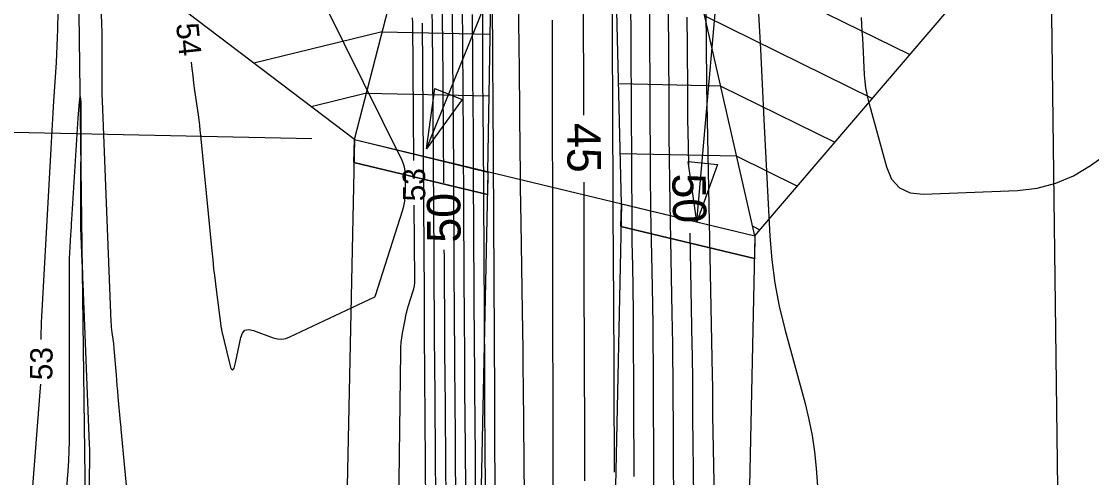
# Model space of a CAD drawing. Extents: x 2384780 to 2405861, y 547869 to 573706.
# Drawn here: x 2395681.9 to 2395777.6, y 554199.5 to 554240.4 of the extents above; entities that cross this region are included whole.
import ezdxf

# ---------------------------------------------------------------- set-up
doc = ezdxf.new("R2010")
doc.units = 0
for name, color, linetype in [('Old_Level_23', 7, 'Continuous'), ('Old_Level_6', 7, 'Continuous'), ('Old_Level_60', 7, 'Continuous'), ('Old_Level_61', 7, 'Continuous'), ('Old_Level_63', 7, 'Continuous'), ('Prop Buffer Zone 1', 7, 'Continuous')]:
    doc.layers.add(name, color=color, linetype=linetype)

msp = doc.modelspace()

# ---------------------------------------------------------------- linework, layer by layer
at = {"layer": 'Old_Level_23'}
msp.add_line((2395707.87325, 554229.86725), (2395672.62425, 554230.61075), dxfattribs=at)
for points in [[(2395742.324, 554222.4285), (2395749.74525, 554306.97425), (2395749.914, 554314.9725)], [(2395718.13025, 554228.9635), (2395749.74525, 554306.97425)]]:
    msp.add_lwpolyline(points, dxfattribs=at)
for points in [[(2395721.322, 554233.372), (2395718.13025, 554228.9635), (2395718.87225, 554234.35525)], [(2395744.1705, 554227.5485), (2395742.324, 554222.4285), (2395741.544, 554227.815)]]:
    msp.add_lwpolyline(points, close=True, dxfattribs=at)
at = {"layer": 'Old_Level_6'}
for p, q in [((2395711.69675, 554229.7865), (2395724.48125, 554279.52825)), ((2395723.63825, 554226.88475), (2395724.48125, 554279.52825)), ((2395747.52325, 554221.17925), (2395734.24875, 554279.32225)), ((2395735.581, 554224.0485), (2395734.24875, 554279.32225)), ((2395747.52325, 554221.17925), (2395770.0845, 554247.559)), ((2395741.59625, 554247.1395), (2395761.392, 554237.39525)), ((2395711.69675, 554229.7865), (2395690.039, 554246.247)), ((2395743.02975, 554240.861), (2395758.03775, 554233.47325)), ((2395714.179, 554239.44475), (2395702.697, 554236.6265)), ((2395714.179, 554239.44475), (2395723.836, 554239.241)), ((2395712.76675, 554233.94975), (2395707.81775, 554232.73475)), ((2395712.76675, 554233.94975), (2395723.74775, 554233.718)), ((2395744.46325, 554234.58225), (2395735.3225, 554234.775)), ((2395744.46325, 554234.58225), (2395754.6835, 554229.5515)), ((2395711.6968, 554229.78659), (2395702.13538, 553776.5459)), ((2395711.69675, 554229.7865), (2395747.52325, 554221.17925)), ((2395745.89675, 554228.30375), (2395735.47325, 554228.5235)), ((2395745.89675, 554228.30375), (2395751.3295, 554225.6295)), ((2395711.6535, 554227.73975), (2395723.59575, 554224.87075)), ((2395723.63825, 554226.88475), (2395714.41986, 553789.90496)), ((2395735.58108, 554224.04839), (2395726.70435, 553803.26406)), ((2395735.538, 554222.00175), (2395747.48, 554219.1325)), ((2395747.33, 554222.02525), (2395747.97525, 554221.70775)), ((2395747.52323, 554221.17926), (2395738.98884, 553816.62315))]:
    msp.add_line(p, q, dxfattribs=at)
for points in [[(2395723.59575, 554224.87075), (2395711.6535, 554227.73975), (2395711.69675, 554229.7865), (2395723.63825, 554226.88475)], [(2395735.538, 554222.00175), (2395735.581, 554224.0485), (2395747.52325, 554221.17925), (2395747.48, 554219.1325)]]:
    msp.add_lwpolyline(points, close=True, dxfattribs=at)
at = {"layer": 'Old_Level_60'}
for points in [[(2395719.03375, 554188.85875), (2395718.87325, 554210.411), (2395718.86675, 554211.29675), (2395718.86075, 554212.18275), (2395718.85525, 554213.0685), (2395718.85, 554213.9545), (2395718.834, 554216.84825), (2395718.8305, 554217.4685), (2395718.82675, 554218.0885), (2395718.8225, 554218.70875), (2395718.818, 554219.32875), (2395718.664, 554240.134), (2395718.657, 554241.09125), (2395718.65075, 554242.0485), (2395718.64475, 554243.0055), (2395718.639, 554243.96275), (2395718.62175, 554247.0895), (2395718.61775, 554247.7595), (2395718.61375, 554248.4295), (2395718.60925, 554249.0995), (2395718.6045, 554249.7695), (2395718.478, 554266.94775)], [(2395742.6575, 554264.54775), (2395742.659, 554264.4315), (2395742.66575, 554264.05725), (2395743.15125, 554239.086), (2395743.15925, 554238.63675), (2395743.1655, 554238.1875), (2395743.17, 554237.7385), (2395743.173, 554237.28925), (2395743.17975, 554235.8215), (2395743.18175, 554235.507), (2395743.185, 554235.19275), (2395743.1895, 554234.87825), (2395743.195, 554234.56375), (2395743.70625, 554208.715), (2395743.7125, 554208.3555), (2395743.71775, 554207.99625), (2395743.72125, 554207.63675), (2395743.72375, 554207.2775), (2395743.729, 554206.10325), (2395743.73075, 554205.85175), (2395743.73325, 554205.6), (2395743.737, 554205.3485), (2395743.7415, 554205.097), (2395744.28025, 554178.324)], [(2395720.32775, 554259.93025), (2395720.34525, 554257.55625), (2395720.35975, 554255.54075), (2395720.373, 554253.525), (2395720.38575, 554251.5095), (2395720.39725, 554249.49375), (2395720.434, 554242.9095), (2395720.44225, 554241.4985), (2395720.451, 554240.0875), (2395720.4605, 554238.6765), (2395720.4705, 554237.26575), (2395720.54425, 554227.3035), (2395720.5585, 554225.32525), (2395720.57175, 554223.34675), (2395720.58425, 554221.3685), (2395720.5955, 554219.39), (2395720.6315, 554212.92725), (2395720.6395, 554211.5425), (2395720.648, 554210.1575), (2395720.6575, 554208.77275), (2395720.66725, 554207.38775), (2395720.7445, 554197.034)], [(2395723.023, 554259.90775), (2395723.1395, 554238.91975), (2395723.14475, 554238.033), (2395723.15025, 554237.14625), (2395723.15625, 554236.25925), (2395723.1625, 554235.3725), (2395723.184, 554232.47575), (2395723.1885, 554231.855), (2395723.19275, 554231.23425), (2395723.1965, 554230.6135), (2395723.20025, 554229.99275), (2395723.31725, 554208.8645), (2395723.32225, 554207.99225), (2395723.32775, 554207.12), (2395723.33375, 554206.2475), (2395723.34, 554205.37525), (2395723.36125, 554202.52575), (2395723.3655, 554201.91525), (2395723.36975, 554201.3045), (2395723.3735, 554200.694), (2395723.377, 554200.08325), (2395723.47325, 554182.65425)], [(2395734.9705, 554200.0275), (2395734.89525, 554216.42075), (2395734.8945, 554216.547), (2395734.89325, 554216.6735), (2395734.89125, 554216.8), (2395734.889, 554216.92625), (2395734.881, 554217.33925), (2395734.87925, 554217.42775), (2395734.878, 554217.51625), (2395734.87725, 554217.60475), (2395734.8765, 554217.69325), (2395734.74325, 554246.36575)], [(2395747.624, 554245.55975), (2395747.69375, 554244.19525), (2395747.8545, 554241.047), (2395748.0155, 554237.89875), (2395748.17625, 554234.7505), (2395748.33725, 554231.60225), (2395748.87225, 554221.132), (2395749.036, 554219.03025), (2395749.31125, 554216.946), (2395749.698, 554214.87975), (2395750.19625, 554212.83125), (2395752.006, 554206.1685), (2395752.35875, 554204.73475), (2395752.64175, 554203.289), (2395752.85475, 554201.8315), (2395752.99775, 554200.362), (2395753.50125, 554193.49125)], [(2395683.676, 554211.8885), (2395683.67575, 554212.0535), (2395683.6785, 554212.5195), (2395683.6875, 554212.985), (2395683.70325, 554213.45075), (2395683.7255, 554213.916), (2395684.55475, 554228.994), (2395684.61425, 554230.0535), (2395684.67575, 554231.113), (2395684.73975, 554232.17225), (2395684.806, 554233.2315), (2395685.026, 554236.69125), (2395685.06925, 554237.43275), (2395685.105, 554238.17475), (2395685.133, 554238.917), (2395685.15325, 554239.6595), (2395685.22575, 554242.91275)], [(2395736.72975, 554199.614), (2395736.66775, 554213.10375), (2395736.66175, 554214.02075), (2395736.6525, 554214.938), (2395736.6395, 554215.855), (2395736.623, 554216.772), (2395736.56375, 554219.76775), (2395736.5525, 554220.4095), (2395736.54325, 554221.0515), (2395736.53675, 554221.6935), (2395736.5325, 554222.3355), (2395736.43575, 554243.13275)], [(2395688.99475, 554242.372), (2395689.0695, 554240.01725), (2395689.083, 554239.5125), (2395689.092, 554239.00775), (2395689.0965, 554238.503), (2395689.09625, 554237.99825), (2395689.08325, 554235.452), (2395689.0835, 554234.9065), (2395689.09, 554234.361), (2395689.10225, 554233.81575), (2395689.121, 554233.2705), (2395689.9055, 554213.48925), (2395689.91825, 554213.2455), (2395689.93725, 554213.00225), (2395689.9625, 554212.75975), (2395689.99375, 554212.51775), (2395690.10625, 554211.72775), (2395690.129, 554211.5585), (2395690.14925, 554211.38875), (2395690.16675, 554211.21875), (2395690.18175, 554211.0485), (2395690.366, 554208.73825), (2395690.40625, 554208.24325), (2395690.448, 554207.74825), (2395690.491, 554207.2535), (2395690.5355, 554206.759), (2395690.742, 554204.499), (2395690.74775, 554204.4365), (2395690.7535, 554204.37375), (2395690.7595, 554204.311), (2395690.7655, 554204.2485), (2395690.785, 554204.04375), (2395690.78925, 554204), (2395690.79325, 554203.95625), (2395690.7975, 554203.91225), (2395690.8015, 554203.8685), (2395691.43725, 554196.92975)], [(2395697.0865, 554236.7205), (2395697.1465, 554236.16375), (2395697.224, 554235.5015), (2395697.30775, 554234.83975), (2395697.398, 554234.17875), (2395697.70275, 554232.02075), (2395697.7655, 554231.558), (2395697.82325, 554231.09475), (2395697.876, 554230.63075), (2395697.92375, 554230.16625), (2395698.92775, 554219.8355), (2395699.00975, 554219.028), (2395699.09825, 554218.22125), (2395699.1935, 554217.4155), (2395699.29575, 554216.61025), (2395699.7835, 554212.8855), (2395699.7855, 554212.87), (2395699.788, 554212.8545), (2395699.7905, 554212.83925), (2395699.79325, 554212.82375), (2395699.803, 554212.7735), (2395699.805, 554212.76275), (2395699.80725, 554212.752), (2395699.8095, 554212.7415), (2395699.812, 554212.73075), (2395700.5015, 554209.78425), (2395700.647, 554209.31125), (2395700.78775, 554209.15475), (2395700.924, 554209.31525), (2395701.0555, 554209.79225), (2395701.519, 554212.06825), (2395701.66425, 554212.47375), (2395701.9015, 554212.7145), (2395702.231, 554212.79075), (2395702.6525, 554212.70225), (2395704.42125, 554212.0565), (2395704.7985, 554211.957), (2395705.172, 554211.93525), (2395705.54225, 554211.991), (2395705.90875, 554212.12475), (2395713.52675, 554215.72725), (2395713.537, 554215.73325), (2395713.545, 554215.74125), (2395713.55075, 554215.751), (2395713.554, 554215.7625), (2395713.5615, 554215.80275), (2395713.56325, 554215.8115), (2395713.56525, 554215.82), (2395713.56775, 554215.8285), (2395713.57025, 554215.83675), (2395715.989, 554223.39925), (2395716.11075, 554223.83875), (2395716.19675, 554224.28375), (2395716.24675, 554224.734), (2395716.26075, 554225.19), (2395716.2485, 554226.688), (2395716.2285, 554227.005), (2395716.1735, 554227.3135), (2395716.08325, 554227.6135), (2395715.95825, 554227.9055), (2395709.038, 554241.87225)], [(2395726.34575, 554242.45925), (2395726.37575, 554240.316), (2395726.40225, 554238.17275), (2395726.42525, 554236.0295), (2395726.49825, 554228.67125), (2395726.515, 554227.0945), (2395726.534, 554225.51775), (2395726.5555, 554223.941), (2395726.57925, 554222.3645), (2395726.7045, 554214.437), (2395726.73, 554212.738), (2395726.753, 554211.03925), (2395726.77325, 554209.3405), (2395726.791, 554207.6415), (2395726.88625, 554197.73325)], [(2395738.49325, 554198.25525), (2395738.44025, 554209.78675), (2395738.42925, 554211.4945), (2395738.41175, 554213.2025), (2395738.3875, 554214.91025), (2395738.357, 554216.61775), (2395738.24675, 554222.196), (2395738.2255, 554223.3915), (2395738.2085, 554224.587), (2395738.19625, 554225.78225), (2395738.1885, 554226.978), (2395738.12825, 554239.89975), (2395738.1175, 554241.58075)], [(2395740.2655, 554198.3425), (2395740.245, 554200.311), (2395740.232, 554202.27975), (2395740.2025, 554208.711), (2395740.1935, 554210.089), (2395740.1795, 554211.467), (2395740.16, 554212.845), (2395740.1355, 554214.22275), (2395739.94025, 554224.08825), (2395739.90425, 554226.10525), (2395739.87575, 554228.12225), (2395739.855, 554230.13925), (2395739.84175, 554232.1565), (2395739.81125, 554238.74625), (2395739.802, 554240.15825), (2395739.7875, 554241.57025)], [(2395717.00575, 554227.905), (2395716.90475, 554240.233), (2395716.87525, 554240.69675)], [(2395721.339, 554241.07675), (2395721.3515, 554239.107), (2395721.36475, 554237.1375), (2395721.37875, 554235.16775), (2395721.4265, 554228.7335), (2395721.43625, 554227.35475), (2395721.4455, 554225.976), (2395721.45425, 554224.59725), (2395721.462, 554223.2185), (2395721.518, 554213.12675), (2395721.5295, 554211.13575), (2395721.542, 554209.145), (2395721.5555, 554207.15425), (2395721.56975, 554205.16325), (2395721.61825, 554198.66)], [(2395722.23375, 554240.983), (2395722.242, 554239.55475), (2395722.25075, 554238.1265), (2395722.2605, 554236.6985), (2395722.27075, 554235.27025), (2395722.30525, 554230.60475), (2395722.3125, 554229.60475), (2395722.319, 554228.605), (2395722.32525, 554227.60525), (2395722.33125, 554226.6055), (2395722.41775, 554210.9955), (2395722.426, 554209.564), (2395722.435, 554208.1325), (2395722.4445, 554206.70075), (2395722.45475, 554205.26925), (2395722.48975, 554200.59275), (2395722.497, 554199.59075), (2395722.50375, 554198.5885)], [(2395757.042, 554240.72325), (2395757.0735, 554240.10775), (2395757.105, 554239.4925), (2395757.1365, 554238.877), (2395757.168, 554238.2615), (2395757.30525, 554235.57425), (2395757.35, 554235.00075), (2395757.425, 554234.43225), (2395757.5305, 554233.8685), (2395757.6665, 554233.3095), (2395759.28375, 554227.35475), (2395759.75225, 554226.245), (2395760.46425, 554225.46725), (2395761.42, 554225.022), (2395762.6195, 554224.90875), (2395771.013, 554225.2455), (2395772.77025, 554225.43875), (2395774.445, 554225.87425), (2395776.03725, 554226.552), (2395777.547, 554227.472), (2395794.38825, 554239.412)], [(2395718.174, 554185.3525), (2395717.9715, 554212.516), (2395717.96925, 554212.8555), (2395717.96675, 554213.19525), (2395717.96475, 554213.53475), (2395717.96275, 554213.8745), (2395717.95675, 554214.984), (2395717.95525, 554215.22175), (2395717.95375, 554215.4595), (2395717.95225, 554215.69725), (2395717.9505, 554215.935), (2395717.7705, 554240.22575)], [(2395729.4725, 554186.67875), (2395729.4595, 554209.441), (2395729.45875, 554210.1715), (2395729.4575, 554210.902), (2395729.4555, 554211.63275), (2395729.453, 554212.36325), (2395729.44375, 554214.74975), (2395729.442, 554215.261), (2395729.44075, 554215.7725), (2395729.43975, 554216.28375), (2395729.43925, 554216.79525), (2395729.4255, 554238.88025), (2395729.42475, 554239.67775), (2395729.42325, 554240.4755)], [(2395685.74825, 554195.985), (2395686.07075, 554200.1355), (2395686.131, 554201.025), (2395686.17375, 554201.9155), (2395686.199, 554202.8065), (2395686.20625, 554203.69825), (2395686.1855, 554217.6725), (2395686.18825, 554218.16775), (2395686.198, 554218.6625), (2395686.21475, 554219.15725), (2395686.2385, 554219.65175), (2395686.32725, 554221.267), (2395686.3465, 554221.613), (2395686.36675, 554221.95925), (2395686.38775, 554222.30525), (2395686.40925, 554222.651), (2395686.986, 554231.71925), (2395687.09275, 554233.17625), (2395687.16625, 554233.6605), (2395687.2065, 554233.17225), (2395687.21325, 554231.7115), (2395687.17375, 554223.95425), (2395687.174, 554223.252), (2395687.18225, 554222.55), (2395687.19825, 554221.848), (2395687.22225, 554221.14625), (2395687.313, 554218.854), (2395687.3325, 554218.363), (2395687.35225, 554217.87175), (2395687.37175, 554217.3805), (2395687.39125, 554216.88925), (2395687.967, 554202.49775), (2395687.9725, 554202.35525), (2395687.97675, 554202.213), (2395687.9805, 554202.07075), (2395687.98325, 554201.92825), (2395687.99125, 554201.46325), (2395687.99225, 554201.3635), (2395687.99275, 554201.26375), (2395687.99225, 554201.16425), (2395687.99075, 554201.0645), (2395687.87775, 554195.183)], [(2395715.635, 554194.63), (2395715.835, 554210.79575), (2395715.849, 554211.213), (2395715.881, 554211.62825), (2395715.93075, 554212.042), (2395715.9985, 554212.454), (2395716.24825, 554213.797), (2395716.30625, 554214.0835), (2395716.37325, 554214.368), (2395716.449, 554214.65), (2395716.53375, 554214.93), (2395716.9285, 554216.1635), (2395717.002, 554216.4295), (2395717.054, 554216.69875), (2395717.08425, 554216.97125), (2395717.093, 554217.24725), (2395717.0385, 554223.905)], [(2395682.498, 554193.32375), (2395683.578, 554207.22), (2395683.623, 554207.884), (2395683.62325, 554207.8895)]]:
    msp.add_lwpolyline(points, dxfattribs=at)
at = {"layer": 'Old_Level_61'}
for points in [[(2395732.227, 554231.98225), (2395732.1835, 554243.152), (2395732.17775, 554244.79075), (2395732.1735, 554246.4295), (2395732.17025, 554248.068), (2395732.1685, 554249.70675), (2395732.165, 554255.06), (2395732.16375, 554256.207), (2395732.1615, 554257.35425), (2395732.1585, 554258.50125), (2395732.1545, 554259.6485), (2395732.101, 554273.273), (2395732.0955, 554274.85925), (2395732.09125, 554276.44575), (2395732.088, 554278.032), (2395732.08625, 554279.6185), (2395732.0825, 554284.80075), (2395732.08125, 554285.91125), (2395732.07925, 554287.0215), (2395732.076, 554288.132), (2395732.07225, 554289.2425), (2395732.01625, 554303.39225)], [(2395719.147, 554300.8815), (2395719.1545, 554299.77175), (2395719.16225, 554298.662), (2395719.26775, 554284.296), (2395719.2785, 554282.7585), (2395719.28875, 554281.22125), (2395719.2985, 554279.68375), (2395719.30725, 554278.1465), (2395719.33525, 554273.12425), (2395719.3415, 554272.04825), (2395719.34825, 554270.972), (2395719.3555, 554269.89575), (2395719.36325, 554268.81975), (2395719.47275, 554253.95), (2395719.48325, 554252.46375), (2395719.49325, 554250.97725), (2395719.5025, 554249.491), (2395719.51125, 554248.0045), (2395719.53825, 554243.149), (2395719.54425, 554242.1085), (2395719.55075, 554241.068), (2395719.55775, 554240.0275), (2395719.565, 554238.987), (2395719.662, 554225.9165)], [(2395723.921, 554259.276), (2395724.0455, 554236.8565), (2395724.0475, 554236.511), (2395724.04975, 554236.16575), (2395724.052, 554235.82025), (2395724.0545, 554235.475), (2395724.063, 554234.34675), (2395724.0645, 554234.10525), (2395724.06625, 554233.8635), (2395724.06775, 554233.62175), (2395724.06925, 554233.38), (2395724.21675, 554206.73325), (2395724.21875, 554206.42025), (2395724.22075, 554206.10725), (2395724.22275, 554205.79425), (2395724.225, 554205.48125), (2395724.2325, 554204.45875), (2395724.23425, 554204.2395), (2395724.23575, 554204.0205), (2395724.237, 554203.80125), (2395724.23825, 554203.58225), (2395724.38725, 554176.602)], [(2395741.60575, 554227.40075), (2395741.57025, 554229.19125), (2395741.54825, 554230.42425), (2395741.531, 554231.6575), (2395741.51825, 554232.8905), (2395741.51, 554234.12375), (2395741.4915, 554238.1525), (2395741.48575, 554239.01575), (2395741.477, 554239.879), (2395741.465, 554240.74225)], [(2395732.31625, 554199.2545), (2395732.312, 554200.4765), (2395732.2635, 554213.0295), (2395732.25775, 554214.72125), (2395732.25325, 554216.413), (2395732.25025, 554218.10475), (2395732.2485, 554219.7965), (2395732.245, 554225.32275), (2395732.24425, 554225.98225)], [(2395742.41075, 554181.10375), (2395742.0375, 554199.6435), (2395742.0165, 554200.80725), (2395741.99975, 554201.97125), (2395741.98775, 554203.13525), (2395741.98, 554204.29925), (2395741.9625, 554208.102), (2395741.95725, 554208.91675), (2395741.949, 554209.7315), (2395741.9375, 554210.5465), (2395741.923, 554211.361), (2395741.72425, 554221.402)], [(2395719.704, 554219.9165), (2395719.708, 554219.2855), (2395719.71625, 554217.8535), (2395719.74225, 554213.175), (2395719.748, 554212.1725), (2395719.75425, 554211.17), (2395719.761, 554210.16775), (2395719.76825, 554209.16525), (2395719.88725, 554193.18925)]]:
    msp.add_lwpolyline(points, dxfattribs=at)
at = {"layer": 'Old_Level_63'}
msp.add_ellipse((2395727.45003, 554021.05834), major_axis=(15.71221, 376.73026), ratio=0.59897866, dxfattribs=at)
at = {"layer": 'Prop Buffer Zone 1'}
for points in [[(2395688.1915, 554153.442), (2395686.21725, 554305.68725)], [(2395775.08975, 554160.8905), (2395773.3845, 554297.485)]]:
    msp.add_lwpolyline(points, dxfattribs=at)

# ---------------------------------------------------------------- texts
at = {"layer": 'Old_Level_60'}
for s, rotation, p in [('54', 275.8732472, (2395695.729, 554240.143)), ('53', 90.46915, (2395718.0355, 554224.26775)), ('53', 89.2421444, (2395684.65725, 554208.22975))]:
    msp.add_text(s, height=2, rotation=rotation, dxfattribs=at).set_placement(p)
at = {"layer": 'Old_Level_61'}
for s, rotation, p in [('45', 270.1668139, (2395730.7315, 554231.281)), ('50', 271.1328111, (2395740.11875, 554226.73325)), ('50', 90.4026611, (2395721.2005, 554220.565))]:
    msp.add_text(s, height=3, rotation=rotation, dxfattribs=at).set_placement(p)

doc.saveas('drawing.dxf')
